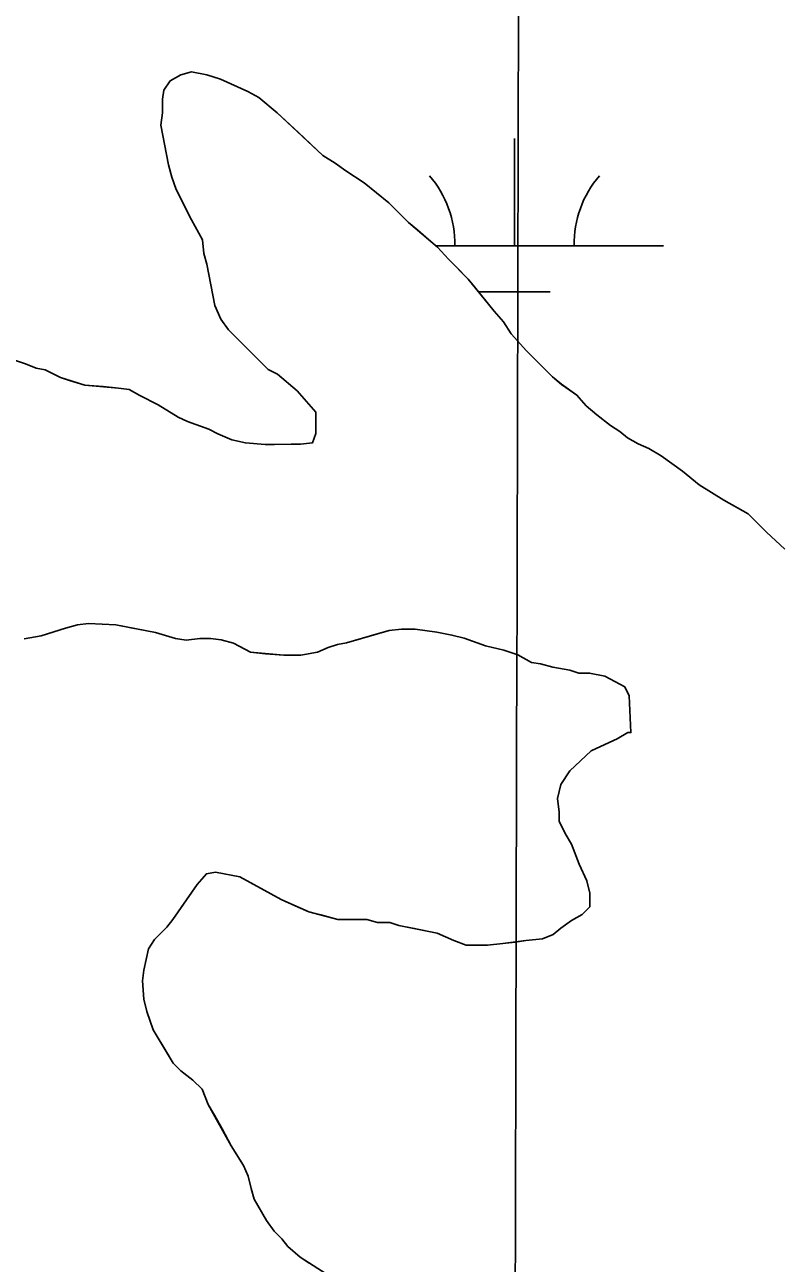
# Model space of a CAD drawing. Extents: x 3161564 to 3199464, y 849354 to 874788.
# Drawn here: x 3186527.4 to 3186781, y 858161.1 to 858576.9 of the extents above; entities that cross this region are included whole.
import ezdxf

# ---------------------------------------------------------------- set-up
doc = ezdxf.new("R2010")
doc.units = 0
for name, color, linetype in [('V-GRID-MAJR', 7, 'Continuous'), ('V-SITE-VEGE', 7, 'Continuous'), ('V-TOPO-SHOR', 7, 'Continuous'), ('V-WETL-SWMP', 7, 'Continuous')]:
    doc.layers.add(name, color=color, linetype=linetype)

msp = doc.modelspace()

# ---------------------------------------------------------------- linework, layer by layer
at = {"layer": 'V-GRID-MAJR'}
msp.add_spline([(3186683.23, 854762.21), (3186699.1, 860821.65), (3186714.97, 866884.17), (3186730.84, 872946.73), (3186730.85, 872949.77)], degree=3, dxfattribs=at)
at = {"layer": 'V-SITE-VEGE'}
for points in [[(3186522.96, 858464.62), (3186527.58, 858463.09), (3186531.17, 858461.56), (3186534.25, 858461.05), (3186539.38, 858458.49), (3186547.59, 858455.94), (3186558.88, 858454.93), (3186562.47, 858454.42), (3186566.06, 858452.38), (3186572.22, 858449.31), (3186578.89, 858445.21), (3186581.97, 858443.68), (3186589.16, 858441.12), (3186592.24, 858439.59), (3186596.86, 858437.55), (3186601.48, 858436.53), (3186608.15, 858436.03), (3186619.94, 858436.04), (3186624.04, 858436.56), (3186625.07, 858439.64), (3186625.06, 858446.82), (3186618.89, 858453.99), (3186612.22, 858459.63), (3186609.14, 858461.16), (3186595.78, 858474.48), (3186593.21, 858478.06), (3186591.15, 858482.68), (3186588.56, 858496.52), (3186587.53, 858500.11), (3186587.01, 858504.73), (3186583.41, 858511.39), (3186578.27, 858521.64), (3186576.73, 858525.74), (3186575.69, 858529.84), (3186573.11, 858543.18), (3186573.62, 858547.28), (3186573.61, 858551.9), (3186574.12, 858554.98), (3186576.16, 858558.06), (3186579.75, 858560.11), (3186583.34, 858561.14), (3186588.47, 858560.12), (3186593.09, 858558.59), (3186602.33, 858554.5), (3186605.92, 858552.46), (3186612.09, 858547.34), (3186627.5, 858533), (3186631.6, 858530.44), (3186635.2, 858527.88), (3186641.36, 858523.78), (3186649.57, 858517.13), (3186656.25, 858510.47), (3186666.01, 858502.28), (3186669.61, 858498.18), (3186676.28, 858491.52), (3186685.02, 858480.76), (3186688.1, 858477.18), (3186690.67, 858473.08), (3186695.81, 858467.44), (3186704.54, 858458.74), (3186707.63, 858456.18), (3186712.76, 858452.59), (3186715.84, 858449.01), (3186719.44, 858445.93), (3186724.06, 858442.35), (3186727.14, 858440.3), (3186729.71, 858438.26), (3186733.3, 858436.21), (3186736.89, 858434.68), (3186741, 858432.12), (3186748.19, 858427), (3186753.84, 858422.39), (3186762.05, 858417.27), (3186770.27, 858412.67), (3186776.43, 858406.52), (3186782.59, 858400.89)], [(3186628.56, 858157.53), (3186619.83, 858163.16), (3186615.72, 858166.75), (3186613.67, 858169.31), (3186611.09, 858171.87), (3186608.53, 858175.46), (3186604.41, 858182.63), (3186603.38, 858186.22), (3186602.35, 858190.32), (3186600.81, 858193.91), (3186596.69, 858200.57), (3186588.98, 858214.41), (3186586.92, 858219.54), (3186583.84, 858222.61), (3186579.73, 858225.68), (3186577.16, 858228.24), (3186570.48, 858239.52), (3186568.42, 858245.67), (3186567.38, 858249.77), (3186566.86, 858255.93), (3186567.37, 858259.52), (3186568.9, 858266.7), (3186570.95, 858269.78), (3186575.04, 858273.89), (3186577.09, 858276.46), (3186585.28, 858288.27), (3186588.35, 858291.86), (3186591.43, 858292.38), (3186599.64, 858290.85), (3186613.5, 858283.18), (3186622.74, 858279.09), (3186632.49, 858276.54), (3186642.23, 858276.55), (3186645.82, 858275.53), (3186649.93, 858275.54), (3186653.01, 858274.52), (3186665.83, 858271.97), (3186671.48, 858269.42), (3186675.59, 858267.88), (3186682.77, 858267.89), (3186687.89, 858268.41), (3186695.59, 858269.45), (3186701.23, 858269.97), (3186704.82, 858271.52), (3186707.38, 858273.57), (3186710.96, 858276.14), (3186714.55, 858278.2), (3186717.11, 858280.77), (3186717.11, 858285.38), (3186716.08, 858289.48), (3186713.5, 858295.12), (3186710.93, 858301.79), (3186708.87, 858305.38), (3186706.81, 858309.48), (3186706.81, 858312.55), (3186706.29, 858317.17), (3186707.31, 858321.79), (3186710.38, 858326.41), (3186717.55, 858333.09), (3186720.63, 858334.63), (3186726.26, 858337.2), (3186729.85, 858339.26), (3186730.88, 858339.26), (3186730.35, 858351.57), (3186728.8, 858354.65), (3186722.13, 858358.23), (3186717, 858359.25), (3186713.41, 858359.24), (3186710.33, 858360.26), (3186704.68, 858361.28), (3186700.58, 858362.3), (3186697.5, 858362.81), (3186692.88, 858365.37), (3186688.26, 858366.9), (3186682.11, 858368.43), (3186674.92, 858370.98), (3186670.82, 858372), (3186665.69, 858373.02), (3186658.5, 858374.03), (3186653.89, 858374.03), (3186649.78, 858373.51), (3186635.43, 858369.39), (3186632.35, 858368.87), (3186629.27, 858367.83), (3186625.69, 858366.29), (3186620.05, 858365.26), (3186614.4, 858365.25), (3186603.12, 858366.26), (3186597.47, 858369.33), (3186593.37, 858370.35), (3186589.77, 858370.86), (3186586.19, 858370.85), (3186581.57, 858370.33), (3186577.98, 858370.84), (3186571.31, 858372.88), (3186557.97, 858375.42), (3186548.73, 858375.92), (3186545.14, 858375.41), (3186541.04, 858374.37), (3186532.84, 858371.8), (3186527.2, 858370.76)]]:
    msp.add_lwpolyline(points, dxfattribs=at)
at = {"layer": 'V-TOPO-SHOR'}
for points in [[(3186619.94, 858436.04), (3186624.04, 858436.56), (3186625.07, 858439.64), (3186625.06, 858446.82), (3186618.89, 858453.99), (3186612.22, 858459.63), (3186609.14, 858461.16), (3186606.57, 858463.72), (3186603.48, 858466.79), (3186598.35, 858471.92), (3186595.78, 858474.48), (3186593.21, 858478.06), (3186591.15, 858482.68), (3186588.56, 858496.52), (3186587.53, 858500.11), (3186587.01, 858504.73), (3186583.41, 858511.39), (3186578.27, 858521.64), (3186576.73, 858525.74), (3186575.69, 858529.84), (3186573.11, 858543.18), (3186573.62, 858547.28), (3186573.61, 858551.9), (3186574.12, 858554.98), (3186576.16, 858558.06), (3186579.75, 858560.11), (3186583.34, 858561.14), (3186588.47, 858560.12), (3186593.09, 858558.59), (3186602.33, 858554.5), (3186605.92, 858552.46), (3186612.09, 858547.34), (3186619.28, 858540.68), (3186627.5, 858533), (3186631.6, 858530.44), (3186635.2, 858527.88), (3186641.36, 858523.78), (3186649.57, 858517.13), (3186652.14, 858514.57), (3186656.25, 858510.47), (3186659.33, 858507.91), (3186662.93, 858504.84), (3186666.01, 858502.28), (3186669.61, 858498.18), (3186672.17, 858495.62), (3186676.28, 858491.52), (3186678.34, 858488.96), (3186685.02, 858480.76), (3186688.1, 858477.18), (3186690.67, 858473.08), (3186695.81, 858467.44), (3186704.54, 858458.74), (3186707.63, 858456.18), (3186712.76, 858452.59), (3186715.84, 858449.01), (3186719.44, 858445.93), (3186724.06, 858442.35), (3186727.14, 858440.3), (3186729.71, 858438.26), (3186733.3, 858436.21), (3186736.89, 858434.68), (3186741, 858432.12), (3186744.59, 858429.56), (3186748.19, 858427), (3186753.84, 858422.39), (3186762.05, 858417.27), (3186766.67, 858414.71), (3186770.27, 858412.67), (3186776.43, 858406.52), (3186782.59, 858400.89)], [(3186522.96, 858464.62), (3186527.58, 858463.09), (3186531.17, 858461.56), (3186534.25, 858461.05), (3186539.38, 858458.49), (3186542.46, 858457.47), (3186547.59, 858455.94), (3186553.75, 858455.44), (3186558.88, 858454.93), (3186562.47, 858454.42), (3186566.06, 858452.38), (3186572.22, 858449.31), (3186578.89, 858445.21), (3186581.97, 858443.68), (3186589.16, 858441.12), (3186592.24, 858439.59), (3186596.86, 858437.55), (3186601.48, 858436.53), (3186608.15, 858436.03), (3186611.22, 858436.03), (3186616.87, 858436.04), (3186619.94, 858436.04)], [(3186730.88, 858339.26), (3186730.35, 858351.57), (3186728.8, 858354.65), (3186722.13, 858358.23), (3186717, 858359.24), (3186713.41, 858359.24), (3186710.33, 858360.26), (3186704.68, 858361.28), (3186700.58, 858362.3), (3186697.5, 858362.81), (3186692.88, 858365.37), (3186688.26, 858366.9), (3186682.11, 858368.43), (3186674.92, 858370.98), (3186670.82, 858372), (3186665.69, 858373.02), (3186658.5, 858374.03), (3186653.89, 858374.03), (3186649.78, 858373.51), (3186646.2, 858372.48), (3186635.43, 858369.38), (3186632.35, 858368.87), (3186629.27, 858367.83), (3186625.69, 858366.29), (3186620.05, 858365.26), (3186614.4, 858365.25), (3186608.25, 858365.75), (3186603.12, 858366.26), (3186597.47, 858369.33), (3186593.37, 858370.35), (3186589.77, 858370.86), (3186586.19, 858370.85), (3186581.57, 858370.33), (3186577.98, 858370.84), (3186571.31, 858372.88), (3186563.1, 858374.41), (3186557.97, 858375.42), (3186548.73, 858375.92), (3186545.14, 858375.41), (3186541.04, 858374.37), (3186532.84, 858371.8), (3186527.2, 858370.76)], [(3186602.35, 858190.32), (3186600.81, 858193.91), (3186596.69, 858200.57), (3186593.61, 858206.21), (3186591.04, 858210.82), (3186588.98, 858214.41), (3186586.92, 858219.54), (3186583.84, 858222.61), (3186579.73, 858225.68), (3186577.16, 858228.24), (3186575.11, 858231.83), (3186570.48, 858239.52), (3186568.42, 858245.67), (3186567.38, 858249.77), (3186566.86, 858255.93), (3186567.37, 858259.52), (3186568.9, 858266.7), (3186570.95, 858269.78), (3186575.04, 858273.89), (3186577.09, 858276.46), (3186581.7, 858283.13), (3186585.28, 858288.27), (3186588.35, 858291.86), (3186591.43, 858292.38), (3186599.64, 858290.85), (3186604.26, 858288.29), (3186613.5, 858283.18), (3186618.12, 858281.13), (3186622.74, 858279.09), (3186626.84, 858278.07), (3186632.49, 858276.54), (3186642.23, 858276.55), (3186645.82, 858275.53), (3186649.93, 858275.54), (3186653.01, 858274.52), (3186658.14, 858273.5), (3186665.83, 858271.97), (3186671.48, 858269.42), (3186675.59, 858267.88), (3186682.77, 858267.89), (3186687.89, 858268.41), (3186692, 858268.93), (3186695.59, 858269.45), (3186701.23, 858269.97), (3186704.82, 858271.52), (3186707.38, 858273.57), (3186710.97, 858276.14), (3186714.55, 858278.2), (3186717.11, 858280.77), (3186717.11, 858285.38), (3186716.08, 858289.48), (3186713.5, 858295.12), (3186710.93, 858301.79), (3186708.87, 858305.38), (3186706.81, 858309.48), (3186706.81, 858312.55), (3186706.29, 858317.17), (3186707.31, 858321.79), (3186710.38, 858326.41), (3186717.55, 858333.09), (3186720.63, 858334.63), (3186726.26, 858337.2), (3186729.85, 858339.26), (3186730.88, 858339.26)], [(3186622.91, 858161.12), (3186619.83, 858163.16), (3186615.72, 858166.75), (3186613.67, 858169.31), (3186611.1, 858171.87), (3186608.53, 858175.46), (3186604.41, 858182.63), (3186603.38, 858186.22), (3186602.35, 858190.32)]]:
    msp.add_lwpolyline(points, dxfattribs=at)
at = {"layer": 'V-WETL-SWMP'}
for p, q in [((3186579.75, 858560.11), (3186583.34, 858561.14)), ((3186583.34, 858561.14), (3186588.47, 858560.12)), ((3186574.12, 858554.97), (3186576.16, 858558.05)), ((3186576.16, 858558.05), (3186579.75, 858560.11)), ((3186588.47, 858560.12), (3186593.09, 858558.59)), ((3186593.09, 858558.59), (3186602.33, 858554.5)), ((3186573.61, 858551.9), (3186574.12, 858554.97)), ((3186573.62, 858547.28), (3186573.61, 858551.9)), ((3186602.33, 858554.5), (3186605.92, 858552.46)), ((3186605.92, 858552.46), (3186612.08, 858547.34)), ((3186573.11, 858543.18), (3186573.62, 858547.28)), ((3186612.08, 858547.34), (3186619.28, 858540.68)), ((3186575.69, 858529.84), (3186573.11, 858543.18)), ((3186619.28, 858540.68), (3186627.49, 858533)), ((3186691.8, 858502.71), (3186691.8, 858538.71)), ((3186627.49, 858533), (3186631.6, 858530.44)), ((3186576.73, 858525.74), (3186575.69, 858529.84)), ((3186631.6, 858530.44), (3186635.2, 858527.88)), ((3186635.2, 858527.88), (3186641.36, 858523.78)), ((3186578.27, 858521.64), (3186576.73, 858525.74)), ((3186641.36, 858523.78), (3186649.57, 858517.13)), ((3186583.41, 858511.39), (3186578.27, 858521.64)), ((3186649.57, 858517.13), (3186656.25, 858510.47)), ((3186587.01, 858504.73), (3186583.41, 858511.39)), ((3186656.25, 858510.47), (3186659.33, 858507.91)), ((3186659.33, 858507.91), (3186662.93, 858504.84)), ((3186587.53, 858500.11), (3186587.01, 858504.73)), ((3186662.93, 858504.84), (3186666.01, 858502.28)), ((3186665.48, 858502.71), (3186741.8, 858502.71)), ((3186666.01, 858502.28), (3186669.6, 858498.18)), ((3186588.56, 858496.52), (3186587.53, 858500.11)), ((3186669.6, 858498.18), (3186676.28, 858491.52)), ((3186591.15, 858482.68), (3186588.56, 858496.52)), ((3186676.28, 858491.52), (3186678.34, 858488.96)), ((3186678.34, 858488.96), (3186685.02, 858480.76)), ((3186679.8, 858487.28), (3186703.8, 858487.28)), ((3186593.21, 858478.06), (3186591.15, 858482.68)), ((3186595.78, 858474.48), (3186593.21, 858478.06)), ((3186685.02, 858480.76), (3186688.1, 858477.18)), ((3186688.1, 858477.18), (3186690.67, 858473.08)), ((3186609.13, 858461.16), (3186595.78, 858474.48)), ((3186690.67, 858473.08), (3186695.81, 858467.44)), ((3186522.96, 858464.62), (3186527.58, 858463.09)), ((3186695.81, 858467.44), (3186704.54, 858458.73)), ((3186527.58, 858463.09), (3186531.17, 858461.56)), ((3186531.17, 858461.56), (3186534.25, 858461.05)), ((3186534.25, 858461.05), (3186539.38, 858458.49)), ((3186612.21, 858459.63), (3186609.13, 858461.16)), ((3186539.38, 858458.49), (3186542.46, 858457.47)), ((3186542.46, 858457.47), (3186547.59, 858455.94)), ((3186618.89, 858453.99), (3186612.21, 858459.63)), ((3186704.54, 858458.73), (3186707.62, 858456.17)), ((3186547.59, 858455.94), (3186553.75, 858455.44)), ((3186553.75, 858455.44), (3186558.88, 858454.93)), ((3186558.88, 858454.93), (3186562.47, 858454.42)), ((3186562.47, 858454.42), (3186566.06, 858452.38)), ((3186566.06, 858452.38), (3186572.22, 858449.31)), ((3186625.06, 858446.82), (3186618.89, 858453.99)), ((3186707.62, 858456.17), (3186712.76, 858452.59)), ((3186712.76, 858452.59), (3186715.84, 858449.01)), ((3186572.22, 858449.31), (3186578.89, 858445.21)), ((3186715.84, 858449.01), (3186719.44, 858445.93)), ((3186578.89, 858445.21), (3186581.97, 858443.68)), ((3186625.07, 858439.64), (3186625.06, 858446.82)), ((3186719.44, 858445.93), (3186724.06, 858442.35)), ((3186581.97, 858443.68), (3186589.16, 858441.13)), ((3186589.16, 858441.13), (3186592.24, 858439.59)), ((3186624.04, 858436.56), (3186625.07, 858439.64)), ((3186724.06, 858442.35), (3186727.14, 858440.3)), ((3186727.14, 858440.3), (3186729.71, 858438.25)), ((3186592.24, 858439.59), (3186596.86, 858437.55)), ((3186596.86, 858437.55), (3186601.48, 858436.53)), ((3186601.48, 858436.53), (3186608.15, 858436.02)), ((3186608.15, 858436.02), (3186619.94, 858436.04)), ((3186619.94, 858436.04), (3186624.04, 858436.56)), ((3186729.71, 858438.25), (3186733.3, 858436.21)), ((3186733.3, 858436.21), (3186736.89, 858434.67)), ((3186736.89, 858434.67), (3186741, 858432.12)), ((3186741, 858432.12), (3186748.19, 858427)), ((3186748.19, 858427), (3186753.84, 858422.39)), ((3186753.84, 858422.39), (3186762.05, 858417.27)), ((3186762.05, 858417.27), (3186766.67, 858414.71)), ((3186766.67, 858414.71), (3186770.27, 858412.67)), ((3186770.27, 858412.67), (3186776.43, 858406.52)), ((3186776.43, 858406.52), (3186782.59, 858400.89)), ((3186541.04, 858374.37), (3186532.84, 858371.8)), ((3186545.14, 858375.41), (3186541.04, 858374.37)), ((3186548.73, 858375.92), (3186545.14, 858375.41)), ((3186557.97, 858375.43), (3186548.73, 858375.92)), ((3186563.1, 858374.41), (3186557.97, 858375.43)), ((3186571.31, 858372.88), (3186563.1, 858374.41)), ((3186649.78, 858373.51), (3186635.43, 858369.38)), ((3186653.89, 858374.03), (3186649.78, 858373.51)), ((3186658.5, 858374.03), (3186653.89, 858374.03)), ((3186665.69, 858373.02), (3186658.5, 858374.03)), ((3186532.84, 858371.8), (3186527.2, 858370.76)), ((3186577.98, 858370.84), (3186571.31, 858372.88)), ((3186581.57, 858370.33), (3186577.98, 858370.84)), ((3186586.18, 858370.85), (3186581.57, 858370.33)), ((3186589.77, 858370.86), (3186586.18, 858370.85)), ((3186593.37, 858370.35), (3186589.77, 858370.86)), ((3186597.47, 858369.33), (3186593.37, 858370.35)), ((3186603.12, 858366.26), (3186597.47, 858369.33)), ((3186635.43, 858369.38), (3186632.35, 858368.87)), ((3186670.82, 858372), (3186665.69, 858373.02)), ((3186674.92, 858370.98), (3186670.82, 858372)), ((3186682.11, 858368.43), (3186674.92, 858370.98)), ((3186608.25, 858365.75), (3186603.12, 858366.26)), ((3186614.4, 858365.25), (3186608.25, 858365.75)), ((3186620.05, 858365.26), (3186614.4, 858365.25)), ((3186625.69, 858366.29), (3186620.05, 858365.26)), ((3186629.27, 858367.84), (3186625.69, 858366.29)), ((3186632.35, 858368.87), (3186629.27, 858367.84)), ((3186688.26, 858366.9), (3186682.11, 858368.43)), ((3186692.88, 858365.36), (3186688.26, 858366.9)), ((3186697.5, 858362.81), (3186692.88, 858365.36)), ((3186700.58, 858362.3), (3186697.5, 858362.81)), ((3186704.69, 858361.28), (3186700.58, 858362.3)), ((3186710.33, 858360.26), (3186704.69, 858361.28)), ((3186713.41, 858359.24), (3186710.33, 858360.26)), ((3186717, 858359.24), (3186713.41, 858359.24)), ((3186722.13, 858358.23), (3186717, 858359.24)), ((3186728.8, 858354.65), (3186722.13, 858358.23)), ((3186730.35, 858351.57), (3186728.8, 858354.65)), ((3186730.88, 858339.26), (3186730.35, 858351.57)), ((3186720.63, 858334.63), (3186726.26, 858337.2)), ((3186726.26, 858337.2), (3186729.85, 858339.26)), ((3186729.85, 858339.26), (3186730.88, 858339.26)), ((3186710.38, 858326.41), (3186717.55, 858333.09)), ((3186717.55, 858333.09), (3186720.63, 858334.63)), ((3186707.31, 858321.79), (3186710.38, 858326.41)), ((3186706.29, 858317.17), (3186707.31, 858321.79)), ((3186706.81, 858312.55), (3186706.29, 858317.17)), ((3186706.81, 858309.48), (3186706.81, 858312.55)), ((3186708.87, 858305.38), (3186706.81, 858309.48)), ((3186710.93, 858301.79), (3186708.87, 858305.38)), ((3186713.5, 858295.12), (3186710.93, 858301.79)), ((3186716.08, 858289.48), (3186713.5, 858295.12)), ((3186585.28, 858288.27), (3186588.35, 858291.86)), ((3186588.35, 858291.86), (3186591.43, 858292.38)), ((3186591.43, 858292.38), (3186599.64, 858290.85)), ((3186599.64, 858290.85), (3186613.5, 858283.18)), ((3186581.7, 858283.13), (3186585.28, 858288.27)), ((3186717.11, 858285.38), (3186716.08, 858289.48)), ((3186577.09, 858276.46), (3186581.7, 858283.13)), ((3186613.5, 858283.18), (3186622.74, 858279.09)), ((3186717.11, 858280.77), (3186717.11, 858285.38)), ((3186622.74, 858279.09), (3186626.84, 858278.07)), ((3186626.84, 858278.07), (3186632.49, 858276.54)), ((3186710.97, 858276.14), (3186714.55, 858278.2)), ((3186714.55, 858278.2), (3186717.11, 858280.77)), ((3186570.95, 858269.78), (3186575.04, 858273.89)), ((3186575.04, 858273.89), (3186577.09, 858276.46)), ((3186632.49, 858276.54), (3186642.23, 858276.55)), ((3186642.23, 858276.55), (3186645.83, 858275.53)), ((3186645.83, 858275.53), (3186649.93, 858275.54)), ((3186649.93, 858275.54), (3186653.01, 858274.52)), ((3186653.01, 858274.52), (3186665.83, 858271.97)), ((3186704.82, 858271.52), (3186707.38, 858273.57)), ((3186707.38, 858273.57), (3186710.97, 858276.14)), ((3186568.9, 858266.7), (3186570.95, 858269.78)), ((3186665.83, 858271.97), (3186671.48, 858269.42)), ((3186671.48, 858269.42), (3186675.59, 858267.88)), ((3186692, 858268.93), (3186695.59, 858269.45)), ((3186695.59, 858269.45), (3186701.23, 858269.97)), ((3186701.23, 858269.97), (3186704.82, 858271.52)), ((3186567.37, 858259.52), (3186568.9, 858266.7)), ((3186675.59, 858267.88), (3186682.77, 858267.89)), ((3186682.77, 858267.89), (3186687.9, 858268.41)), ((3186687.9, 858268.41), (3186692, 858268.93)), ((3186566.86, 858255.93), (3186567.37, 858259.52)), ((3186567.38, 858249.77), (3186566.86, 858255.93)), ((3186568.42, 858245.67), (3186567.38, 858249.77)), ((3186570.48, 858239.52), (3186568.42, 858245.67)), ((3186575.1, 858231.83), (3186570.48, 858239.52)), ((3186577.16, 858228.24), (3186575.1, 858231.83)), ((3186579.73, 858225.68), (3186577.16, 858228.24)), ((3186583.84, 858222.61), (3186579.73, 858225.68)), ((3186586.92, 858219.54), (3186583.84, 858222.61)), ((3186588.98, 858214.41), (3186586.92, 858219.54)), ((3186591.04, 858210.82), (3186588.98, 858214.41)), ((3186593.61, 858206.21), (3186591.04, 858210.82)), ((3186596.69, 858200.57), (3186593.61, 858206.21)), ((3186600.81, 858193.91), (3186596.69, 858200.57)), ((3186602.35, 858190.32), (3186600.81, 858193.91)), ((3186603.38, 858186.22), (3186602.35, 858190.32)), ((3186604.41, 858182.63), (3186603.38, 858186.22)), ((3186608.53, 858175.46), (3186604.41, 858182.63)), ((3186611.1, 858171.87), (3186608.53, 858175.46)), ((3186613.67, 858169.31), (3186611.1, 858171.87)), ((3186615.72, 858166.75), (3186613.67, 858169.31)), ((3186619.83, 858163.16), (3186615.72, 858166.75)), ((3186622.91, 858161.12), (3186619.83, 858163.16))]:
    msp.add_line(p, q, dxfattribs=at)
for centre, start, end in [((3186636.56, 858503.19), 359.2282, 40.7718), ((3186747.04, 858503.19), 139.2282, 180.7718)]:
    msp.add_arc(centre, 35.25, start, end, dxfattribs=at)

doc.saveas('drawing.dxf')
